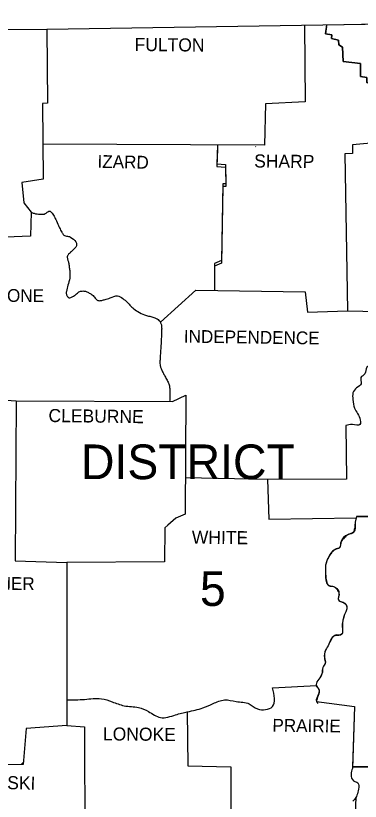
# Model space of a CAD drawing. Extents: x 31699 to 244310, y -8841 to 11474.
# Drawn here: x 36040 to 37148, y 7830 to 10358 of the extents above; entities that cross this region are included whole.
import ezdxf

# ---------------------------------------------------------------- set-up
doc = ezdxf.new("R2010")
doc.units = 0
for name, color, linetype in [('Level 60', 7, 'Continuous'), ('R_Border', 7, 'Continuous'), ('R_Border Prem', 7, 'Continuous'), ('R_Grid', 7, 'Continuous')]:
    doc.layers.add(name, color=color, linetype=linetype)

msp = doc.modelspace()

# ---------------------------------------------------------------- linework, layer by layer
at = {"layer": 'Level 60'}
for p, q in [((37246.1, 8746.6), (37136.8, 8746.6)), ((37006.6, 8202.5), (37007.6, 8202.6))]:
    msp.add_line(p, q, dxfattribs=at)
for points in [[(37136.8, 8746.6), (37135.7, 8742.8), (37131.9, 8728.9)], [(37123.2, 7941.3), (37216, 7941.3), (37221.9, 8052.9), (37289.4, 8056.8), (37290.4, 8078.3), (37390.2, 8078.7), (37523.2, 8079.3), (37517, 8307.2)], [(37007.6, 8202.6), (37006.7, 8202.2)], [(37007.6, 8151.7), (37129.9, 8136), (37123.2, 7941.3)]]:
    msp.add_lwpolyline(points, dxfattribs=at)
for points in [[(37131.9, 8728.9), (37131.3, 8720.8), (37130.5, 8712.7), (37129.2, 8704.6), (37128.3, 8700.6), (37127.7, 8698.6), (37127, 8696.7), (37123.8, 8693.1), (37118.8, 8691.3), (37113.2, 8690.1), (37110.6, 8689.2), (37108.4, 8687.9), (37096.9, 8677.8), (37086.9, 8666.3), (37085, 8661.7), (37084.6, 8656.4), (37084, 8651.2), (37082, 8646.8), (37080.2, 8645.3), (37078.1, 8644.2), (37073.3, 8642.8), (37068.4, 8641.4), (37064.4, 8638.9), (37059.7, 8634.3), (37055.4, 8629.4), (37051.3, 8624.1), (37047.7, 8618.4), (37041, 8604.5), (37037, 8590), (37036.2, 8575.4), (37037, 8560.7), (37037.7, 8552.2), (37038.8, 8543.8), (37040.8, 8535.6), (37042.1, 8531.5), (37043.8, 8527.4), (37048.4, 8523.5), (37055.2, 8522.4), (37062.4, 8521.6), (37068.3, 8518.6), (37070.2, 8516.4), (37072, 8514.1), (37075.2, 8509.3), (37080, 8499), (37080.3, 8494), (37078.8, 8488.6), (37077.5, 8483.3), (37078.1, 8478.5), (37082.6, 8474.2), (37089.4, 8471.8), (37096.4, 8469.4), (37101.5, 8464.8), (37103.2, 8461.9), (37104.8, 8458.9), (37105.6, 8456), (37105.5, 8453), (37101.5, 8440.3), (37090.8, 8404.1), (37090, 8398.1), (37090.5, 8392), (37091.4, 8385.8), (37091.8, 8379.7), (37091.3, 8374.2), (37090.8, 8371.5), (37089.8, 8368.9), (37084.7, 8365.2), (37076.9, 8365.1), (37068.9, 8365.2), (37063.4, 8362), (37047.7, 8335.6), (37037, 8317), (37035.7, 8314), (37033.6, 8304.9), (37033.3, 8298.7), (37033.1, 8292.6), (37033.5, 8288.2), (37034.8, 8283.8), (37035.9, 8279.4), (37036, 8275), (37034.6, 8271.3), (37032.3, 8268), (37029.9, 8264.7), (37028.2, 8261.3), (37027.4, 8256.2), (37027.2, 8250.9), (37026.8, 8245.6), (37025.2, 8240.7), (37015.4, 8223.1), (37006.6, 8206.5), (37006.6, 8202.5)], [(37006.7, 8202.2), (37009.3, 8198.4), (37012.8, 8194.6), (37015.6, 8190.8), (37016.4, 8186.9), (37015.1, 8180.1), (37013.5, 8173.2), (37012, 8167.8), (37010.2, 8162.4), (37007.6, 8151.7)]]:
    msp.add_spline(points, degree=3, dxfattribs=at)
at = {"layer": 'R_Border Prem'}
for p, q in [((37040.7, 10328.9), (37772.8, 10340.3)), ((37136.8, 8746.6), (37253.2, 8746.6))]:
    msp.add_line(p, q, dxfattribs=at)
for points in [[(33170.3, 10313), (34752.4, 10312), (36140.7, 10314.9), (37778.6, 10340.4), (38537.8, 10358)], [(36140.7, 10314.9), (36142.7, 10076.2), (36126.1, 10075.2), (36129, 9831.6), (36060.5, 9821.8), (36066.4, 9756.3), (36089.9, 9725.9), (36087.9, 9648.7), (35954.9, 9643.8), (35950, 9524.4), (35828.6, 9520.5), (35822.8, 9375.7), (35829.6, 9363.9), (35832.5, 9133), (36041.9, 9119.3), (36039, 8603.7), (36205.3, 8598.8), (36205.3, 8074.4), (36074.2, 8064.6), (36064.4, 7949.2), (35844.3, 7948.2)], [(36969.4, 10327.8), (36971.4, 10081.1), (36844.2, 10074.3), (36840.3, 9941.2), (36127.6, 9945.1)], [(37205.6, 9970.4), (37202.3, 10078.2), (37186.7, 10081.1), (37187.6, 10137.9), (37170, 10142.7), (37170, 10159.4), (37149.5, 10162.3), (37149.5, 10204.4), (37093.7, 10210.3), (37090.8, 10257.2), (37080, 10264.1), (37078.1, 10279.7), (37055.6, 10284.6), (37056.5, 10296.4), (37037, 10299.3), (37040.7, 10328.9)], [(37039.9, 10322.8), (37037, 10299.3), (37056.5, 10296.4), (37055.6, 10284.6), (37078.1, 10279.7), (37080, 10264.1), (37090.8, 10257.2), (37093.7, 10210.3), (37149.5, 10204.4), (37149.5, 10162.3), (37170, 10159.4), (37170, 10142.7), (37187.6, 10137.9), (37186.7, 10081.1), (37202.3, 10078.2), (37206.2, 9950), (37123.1, 9942.2), (37124, 9914.8), (37098.6, 9913.8), (37107.4, 9408.9), (37501.7, 9400.1), (37508.6, 8615.5), (37251.2, 8608.6), (37246.1, 8746.6)], [(36689.8, 9942), (36687.7, 9881.5), (36715.1, 9879.6), (36716.1, 9816.9), (36706.3, 9816.9), (36702.4, 9570.4), (36679.9, 9560.6), (36679.9, 9478.4)], [(36811.9, 9936.3), (36812.9, 9937.3)], [(36689.6, 9929.5), (36687.7, 9872.7), (36715.1, 9870.7), (36716.1, 9808.1), (36706.3, 9808.1), (36702.4, 9561.6), (36679.9, 9551.8), (36679.9, 9473.7)], [(36505.6, 9371.9), (36619.2, 9474.5), (36971.4, 9469.6), (36978.3, 9404), (37107.4, 9409)], [(36041.9, 9119.3), (36544.8, 9116.4), (36587.9, 9136.9), (36584.9, 8754.4), (36555.6, 8741.7), (36529.2, 8719.2), (36520.4, 8710.4), (36519.4, 8600.8), (36205.3, 8598.8)], [(37102.5, 9039.1), (37104.5, 8866.9), (36850.1, 8865.9), (36585.8, 8870.9)], [(36850.1, 8865.9), (36854, 8737.8), (37135.7, 8742.8)], [(37136.8, 8746.6), (37131.9, 8728.9)], [(37508.6, 8615.5), (37523.2, 8079.3), (37290.4, 8078.3), (37289.4, 8056.8), (37221.9, 8052.9), (37216, 7941.3), (37123.2, 7941.3)], [(36865.7, 8195.7), (37007.6, 8202.6)], [(37007.6, 8151.7), (37129.9, 8136), (37123.1, 7936.4)], [(36591.8, 8119.4), (36593.8, 7944.3), (36731.7, 7941.3), (36732.7, 7565.6)], [(36205.3, 8074.4), (36262.1, 8070.5), (36263, 7696.7), (36212.2, 7484.4), (36320.8, 7479.5), (36319.8, 7292.5)], [(36059.5, 7950.1), (36064.4, 7955)], [(37133.8, 7842.5), (37122.1, 7574.4), (37041.9, 7565.6), (37043.8, 7486.4), (37076.1, 7487.3), (37077.1, 7460), (37121.1, 7455.1), (37122.5, 7407.8)]]:
    msp.add_lwpolyline(points, dxfattribs=at)
for points in [[(36089.9, 9725.9), (36099.5, 9722.3), (36109.3, 9720.3), (36119.2, 9719.5), (36129, 9719.1), (36135.1, 9721.1), (36141.2, 9725.5), (36147, 9728.9), (36149.8, 9729.2), (36152.5, 9727.9), (36158, 9722.3), (36162.4, 9716), (36165.9, 9709.3), (36169.1, 9702.5), (36177.9, 9682.9), (36184.7, 9668.5), (36188.4, 9661.4), (36190.5, 9657.9), (36192.6, 9654.5), (36197.2, 9650.8), (36203.4, 9649.2), (36210, 9648), (36213.2, 9647.1), (36216.1, 9645.7), (36233.7, 9630.1), (36236.2, 9621.6), (36235.6, 9617.2), (36233.7, 9613.4), (36230, 9609.4), (36226, 9605.6), (36221.9, 9601.8), (36218, 9597.8), (36216.3, 9595.9), (36210.7, 9590.4), (36207.7, 9586.5), (36206.7, 9584.4), (36206.3, 9582.1), (36206.6, 9577.5), (36207.7, 9572.9), (36209.1, 9568.2), (36210.2, 9563.5), (36212.3, 9550.8), (36214.1, 9538.1), (36214.1, 9513.6), (36208.3, 9491.1), (36203.4, 9470.6), (36202.9, 9466.1), (36203.5, 9461.7), (36205.3, 9457.3), (36206.6, 9455.1), (36208.3, 9453), (36210.3, 9451.3), (36212.5, 9450.5), (36217.4, 9451.2), (36226.8, 9455.9), (36231.7, 9459.4), (36236.4, 9463.6), (36241.2, 9467.7), (36246.4, 9470.6), (36251.4, 9471.8), (36256.7, 9472.3), (36267, 9470.6), (36277, 9465.7), (36286.5, 9459.8), (36291.7, 9454.9), (36296.4, 9449), (36301.3, 9443.8), (36304, 9442.1), (36305.5, 9441.5), (36307.1, 9441.2), (36317.3, 9442.2), (36327.6, 9445.1), (36344.3, 9450), (36367.7, 9456.9), (36384.4, 9448.1), (36399, 9436.3), (36403.6, 9431.8), (36407.8, 9427), (36412.1, 9422.2), (36416.7, 9417.7), (36433.3, 9406), (36454.8, 9395.2), (36461.3, 9393.1), (36467.9, 9391.7), (36474.6, 9390.3), (36481.2, 9388.4), (36495.1, 9382.4), (36501, 9377.9), (36503.6, 9375.1), (36504.7, 9373.5), (36505.7, 9371.8), (36507.3, 9368.2), (36509.6, 9357.6), (36509.8, 9350.5), (36509.6, 9343.4), (36508.6, 9318.9), (36506.7, 9288.6), (36504.7, 9255.3), (36504.3, 9247.2), (36504.4, 9239.1), (36505.3, 9231), (36506.3, 9227), (36507.7, 9223), (36512.8, 9212), (36518.4, 9201.5), (36525.4, 9189), (36532.1, 9176.1), (36535.2, 9164.5), (36535.7, 9158.6), (36536, 9152.6), (36536.5, 9134.5), (36535.2, 9116.5)], [(37283, 9405.1), (37265.9, 9361), (37252.2, 9331.6), (37243.4, 9306.2), (37224.8, 9291.5), (37219, 9277.8), (37202.3, 9272), (37189.6, 9252.4), (37183.7, 9234.8), (37170, 9227), (37163.2, 9205.4), (37150.5, 9193.7), (37151.4, 9174.1), (37136.8, 9160.4), (37125, 9144.8), (37125, 9123.2), (37129.9, 9094.9), (37139.7, 9078.2), (37148.5, 9056.7), (37147.5, 9043), (37123.1, 9043), (37102.5, 9039.1)], [(37131.9, 8728.9), (37127, 8696.7), (37108.4, 8687.9), (37086.9, 8666.3), (37082, 8646.8), (37064.4, 8638.9), (37047.7, 8618.4), (37037, 8590), (37037, 8560.7), (37043.8, 8527.4), (37068.3, 8518.6), (37080, 8499), (37078.1, 8478.5), (37101.5, 8464.8), (37105.5, 8453), (37101.5, 8440.3), (37090.8, 8404.1), (37091.8, 8379.7), (37089.8, 8368.9), (37063.4, 8362), (37047.7, 8335.6), (37037, 8317), (37033.1, 8292.6), (37036, 8275), (37028.2, 8261.3), (37025.2, 8240.7), (37015.4, 8223.1), (37006.6, 8206.5), (37016.4, 8186.9), (37013.5, 8173.2), (37007.6, 8151.7), (37012.5, 8144.8)], [(36204.9, 8156.5), (36262.1, 8158.5), (36315.9, 8160.5), (36350.1, 8150.7), (36389.3, 8138), (36435.2, 8132.1), (36467.5, 8119.4), (36505.7, 8099.8), (36554.6, 8108.6), (36592.8, 8118.4), (36642.7, 8131.1), (36675, 8144.8), (36712.1, 8156.6), (36749.3, 8151.7), (36791.4, 8143.9), (36817.8, 8128.2), (36865.7, 8135.1), (36865.7, 8195.7)], [(37123.1, 7936.4), (37119.2, 7916.9), (37127, 7896.3), (37140.7, 7889.5), (37142.6, 7869.9), (37137.7, 7850.3), (37133.8, 7842.5), (37125, 7830.8)]]:
    msp.add_spline(points, degree=3, dxfattribs=at)

# ---------------------------------------------------------------- texts
at = {"layer": 'R_Border'}
for s, height, rotation, p in [('FULTON', 42.06, 359.4996, (36422.5, 10244.5)), ('IZARD', 41.08, 358.9258, (36303.2, 9868.8)), ('SHARP', 42.06, 359.3905, (36807, 9869.8)), ('STONE', 41.08, 359.4001, (35942.1, 9438.3)), ('INDEPENDENCE', 41.081, 359.2187, (36581, 9306.2)), ('CLEBURNE', 42.06, 359.2535, (36145.6, 9050.8)), ('WHITE', 42.07, 359.3139, (36606.5, 8659.5)), ('FAULKNER', 41.09, 359.2486, (35808.1, 8513.7)), ('PRAIRIE', 41.09, 359.2116, (36865.7, 8054.8)), ('LONOKE', 42.07, 359.4974, (36320.8, 8026.5)), ('PULASKI', 42.07, 359.053, (35865.8, 7871.9))]:
    msp.add_text(s, height=height, rotation=rotation, dxfattribs=at).set_placement(p)
at = {"layer": 'R_Grid'}
for s, height, p in [('DISTRICT', 111.54, (36250.3, 8866.9)), ('5', 111.5, (36632.9, 8458.9))]:
    msp.add_text(s, height=height, dxfattribs=at).set_placement(p)

doc.saveas('drawing.dxf')
